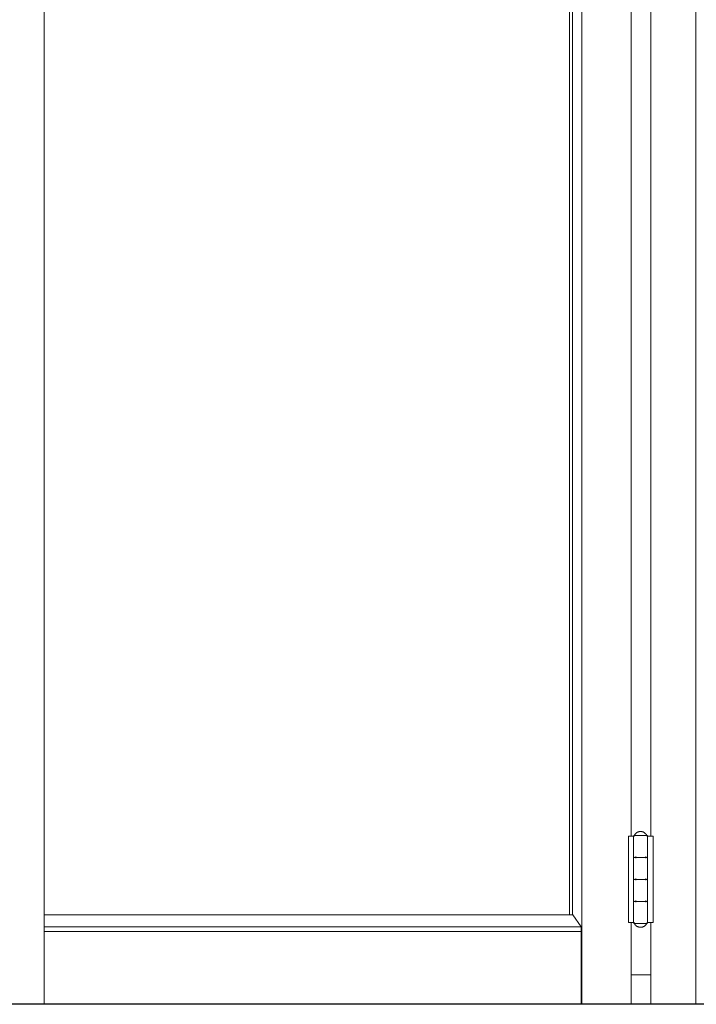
# Model space of a CAD drawing. Header units: inches. Extents: x 424 to 2043, y -237 to 445.
# Tile 777 of 965: x 863.596 to 864.365, y 216.697 to 217.816. Entities that reach past the tile are written whole.
import ezdxf

# ---------------------------------------------------------------- set-up
doc = ezdxf.new("R2010")
doc.units = ezdxf.units.IN
doc.header["$MEASUREMENT"] = 0
for name, color, linetype, lineweight in [('A-DOOR', 31, 'Continuous', 9), ('A-GENM', 13, 'Continuous', 9), ('A-WALL', 113, 'Continuous', 9)]:
    doc.layers.add(name, color=color, linetype=linetype, lineweight=lineweight)

# ---------------------------------------------------------------- blocks, each defined once
blk = doc.blocks.new('Generic Models 1 - Generic Models 1-135348-Section 1')
at = {"layer": 'A-GENM', "lineweight": 25}
blk.add_line((-89.3931, 1.6), (-119.6678, 1.6), dxfattribs=at)
blk = doc.blocks.new('5-panel_Bi-fold_external_door_10806 - Type 1-V58-Section 1')
at = {"layer": 'A-DOOR'}
for p, q in [((-113.263, 4.3378), (-113.263, 1.6)), ((-112.6516, 1.6), (-112.6516, 4.3381)), ((-112.5218, 4.3386), (-112.5218, 1.6)), ((-112.6657, 1.7018), (-112.6657, 4.2627)), ((-112.6623, 1.7018), (-112.6623, 4.2627)), ((-112.5956, 1.791), (-112.5956, 2.751)), ((-112.5732, 2.751), (-112.5732, 1.791)), ((-112.5985, 1.791), (-112.5944, 1.791)), ((-112.5985, 1.693), (-112.5985, 1.791)), ((-112.5944, 1.791), (-112.593, 1.791)), ((-112.5929, 1.791), (-112.5929, 1.768)), ((-112.5929, 1.791), (-112.5917, 1.791)), ((-112.5929, 1.693), (-112.5929, 1.791)), ((-112.5852, 1.792), (-112.5911, 1.792)), ((-112.5787, 1.792), (-112.5852, 1.792)), ((-112.5777, 1.791), (-112.577, 1.791)), ((-112.5769, 1.768), (-112.5769, 1.791)), ((-112.5769, 1.791), (-112.5749, 1.791)), ((-112.5769, 1.791), (-112.5769, 1.693)), ((-112.5749, 1.791), (-112.5705, 1.791)), ((-112.5705, 1.791), (-112.5705, 1.693)), ((-112.5929, 1.766), (-112.5929, 1.743)), ((-112.5904, 1.766), (-112.5904, 1.768)), ((-112.5846, 1.767), (-112.5852, 1.767)), ((-112.5852, 1.767), (-112.5846, 1.767)), ((-112.5788, 1.768), (-112.5788, 1.766)), ((-112.5769, 1.743), (-112.5769, 1.766)), ((-112.5929, 1.741), (-112.5929, 1.718)), ((-112.5904, 1.741), (-112.5904, 1.743)), ((-112.5846, 1.742), (-112.5852, 1.742)), ((-112.5852, 1.742), (-112.5846, 1.742)), ((-112.5788, 1.743), (-112.5788, 1.741)), ((-112.5769, 1.718), (-112.5769, 1.741)), ((-112.5929, 1.716), (-112.5929, 1.693)), ((-112.5904, 1.716), (-112.5904, 1.718)), ((-112.5846, 1.717), (-112.5852, 1.717)), ((-112.5852, 1.717), (-112.5846, 1.717)), ((-112.5788, 1.718), (-112.5788, 1.716)), ((-112.5769, 1.693), (-112.5769, 1.716)), ((-113.263, 1.7018), (-112.6617, 1.7018)), ((-112.6617, 1.7018), (-112.6523, 1.6879)), ((-112.5944, 1.693), (-112.5985, 1.693)), ((-112.5956, 1.6), (-112.5956, 1.693)), ((-112.593, 1.693), (-112.5944, 1.693)), ((-112.5917, 1.693), (-112.5929, 1.693)), ((-112.5911, 1.692), (-112.5852, 1.692)), ((-112.5852, 1.692), (-112.5787, 1.692)), ((-112.577, 1.693), (-112.5777, 1.693)), ((-112.5749, 1.693), (-112.5769, 1.693)), ((-112.5705, 1.693), (-112.5749, 1.693)), ((-112.5732, 1.693), (-112.5732, 1.6)), ((-113.263, 1.6879), (-112.6523, 1.6879)), ((-113.263, 1.6829), (-112.6523, 1.6829)), ((-112.6523, 1.6879), (-112.6523, 1.6829)), ((-112.6523, 1.6829), (-112.6523, 1.6))]:
    blk.add_line(p, q, dxfattribs=at)
at = {"layer": 'A-DOOR', "flags": 128}
for points in [[(-112.5929, 1.791), (-112.5929, 1.791), (-112.5929, 1.791), (-112.5929, 1.7911), (-112.5928, 1.7911), (-112.5928, 1.7912), (-112.5928, 1.7912), (-112.5928, 1.7912), (-112.5928, 1.7913), (-112.5928, 1.7913), (-112.5928, 1.7914), (-112.5928, 1.7914), (-112.5927, 1.7914), (-112.5927, 1.7915), (-112.5927, 1.7915), (-112.5927, 1.7915), (-112.5927, 1.7916), (-112.5926, 1.7916), (-112.5926, 1.7916), (-112.5926, 1.7916), (-112.5926, 1.7917), (-112.5925, 1.7917), (-112.5925, 1.7917), (-112.5925, 1.7918), (-112.5924, 1.7918), (-112.5924, 1.7918), (-112.5924, 1.7918), (-112.5923, 1.7918), (-112.5923, 1.7919), (-112.5923, 1.7919), (-112.5922, 1.7919), (-112.5922, 1.7919), (-112.5921, 1.7919), (-112.5921, 1.7919), (-112.5921, 1.7919), (-112.592, 1.7919), (-112.592, 1.792), (-112.592, 1.792), (-112.5919, 1.792), (-112.5919, 1.792), (-112.5919, 1.792)], [(-112.5919, 1.792), (-112.5917, 1.7922), (-112.5916, 1.7925), (-112.5914, 1.7928), (-112.5913, 1.793), (-112.5911, 1.7933), (-112.5909, 1.7935), (-112.5907, 1.7938), (-112.5905, 1.794), (-112.5903, 1.7942), (-112.5901, 1.7944), (-112.5898, 1.7946), (-112.5896, 1.7948), (-112.5893, 1.795), (-112.5891, 1.7952), (-112.5888, 1.7954), (-112.5886, 1.7955), (-112.5883, 1.7957), (-112.588, 1.7958), (-112.5877, 1.7959), (-112.5874, 1.796), (-112.5872, 1.7961), (-112.5869, 1.7962), (-112.5866, 1.7963), (-112.5863, 1.7963), (-112.586, 1.7964), (-112.5856, 1.7964), (-112.5853, 1.7964), (-112.585, 1.7965), (-112.5849, 1.7965)], [(-112.5852, 1.792), (-112.5854, 1.792), (-112.5857, 1.792), (-112.586, 1.792), (-112.5863, 1.792), (-112.5865, 1.792), (-112.5868, 1.792), (-112.5871, 1.792), (-112.5874, 1.792), (-112.5876, 1.792), (-112.5879, 1.792), (-112.5881, 1.792), (-112.5884, 1.792), (-112.5886, 1.792), (-112.5888, 1.792), (-112.5891, 1.792), (-112.5893, 1.792), (-112.5895, 1.792), (-112.5897, 1.792), (-112.5899, 1.792), (-112.5901, 1.792), (-112.5903, 1.792), (-112.5904, 1.792), (-112.5906, 1.792), (-112.5908, 1.792), (-112.5909, 1.792), (-112.591, 1.792), (-112.5912, 1.792), (-112.5913, 1.792), (-112.5914, 1.792), (-112.5915, 1.792), (-112.5916, 1.792), (-112.5916, 1.792), (-112.5917, 1.792), (-112.5918, 1.792), (-112.5918, 1.792), (-112.5918, 1.792), (-112.5919, 1.792), (-112.5919, 1.792)], [(-112.5919, 1.792), (-112.5919, 1.792), (-112.5918, 1.792), (-112.5918, 1.792), (-112.5918, 1.792), (-112.5917, 1.792), (-112.5917, 1.792), (-112.5916, 1.792), (-112.5915, 1.792), (-112.5914, 1.792), (-112.5913, 1.792), (-112.5912, 1.792), (-112.5911, 1.792), (-112.5909, 1.792), (-112.5908, 1.792), (-112.5906, 1.792), (-112.5905, 1.792), (-112.5903, 1.792)], [(-112.5779, 1.792), (-112.5779, 1.792), (-112.5779, 1.792), (-112.5779, 1.792), (-112.5779, 1.792), (-112.578, 1.792), (-112.5781, 1.792), (-112.5781, 1.792), (-112.5782, 1.792), (-112.5783, 1.792), (-112.5784, 1.792), (-112.5785, 1.792), (-112.5787, 1.792), (-112.5788, 1.792), (-112.5789, 1.792), (-112.5791, 1.792), (-112.5792, 1.792), (-112.5794, 1.792), (-112.5796, 1.792), (-112.5798, 1.792), (-112.58, 1.792), (-112.5802, 1.792), (-112.5804, 1.792), (-112.5806, 1.792), (-112.5808, 1.792), (-112.5811, 1.792), (-112.5813, 1.792), (-112.5816, 1.792), (-112.5818, 1.792), (-112.5821, 1.792), (-112.5823, 1.792), (-112.5826, 1.792), (-112.5829, 1.792), (-112.5831, 1.792), (-112.5834, 1.792), (-112.5837, 1.792), (-112.5839, 1.792), (-112.5842, 1.792), (-112.5845, 1.792), (-112.5848, 1.792), (-112.5851, 1.792), (-112.5852, 1.792)], [(-112.5849, 1.7965), (-112.5846, 1.7965), (-112.5842, 1.7964), (-112.5839, 1.7964), (-112.5836, 1.7964), (-112.5833, 1.7963), (-112.583, 1.7962), (-112.5827, 1.7962), (-112.5824, 1.7961), (-112.5822, 1.796), (-112.5819, 1.7959), (-112.5816, 1.7957), (-112.5813, 1.7956), (-112.581, 1.7954), (-112.5808, 1.7953), (-112.5805, 1.7951), (-112.5803, 1.7949), (-112.58, 1.7947), (-112.5798, 1.7946), (-112.5796, 1.7943), (-112.5793, 1.7941), (-112.5791, 1.7939), (-112.5789, 1.7937), (-112.5787, 1.7934), (-112.5786, 1.7932), (-112.5784, 1.7929), (-112.5782, 1.7927), (-112.5781, 1.7924), (-112.5779, 1.7921), (-112.5779, 1.792)], [(-112.5793, 1.792), (-112.5791, 1.792), (-112.579, 1.792), (-112.5788, 1.792), (-112.5787, 1.792), (-112.5785, 1.792), (-112.5784, 1.792), (-112.5783, 1.792), (-112.5782, 1.792), (-112.5781, 1.792), (-112.5781, 1.792), (-112.578, 1.792), (-112.578, 1.792), (-112.5779, 1.792), (-112.5779, 1.792), (-112.5779, 1.792), (-112.5779, 1.792)], [(-112.5779, 1.792), (-112.5778, 1.792), (-112.5778, 1.792), (-112.5777, 1.792), (-112.5777, 1.7919), (-112.5777, 1.7919), (-112.5776, 1.7919), (-112.5776, 1.7919), (-112.5775, 1.7919), (-112.5775, 1.7919), (-112.5775, 1.7919), (-112.5774, 1.7919), (-112.5774, 1.7918), (-112.5774, 1.7918), (-112.5773, 1.7918), (-112.5773, 1.7918), (-112.5773, 1.7918), (-112.5772, 1.7917), (-112.5772, 1.7917), (-112.5772, 1.7917), (-112.5771, 1.7917), (-112.5771, 1.7916), (-112.5771, 1.7916), (-112.5771, 1.7916), (-112.577, 1.7915), (-112.577, 1.7915), (-112.577, 1.7915), (-112.577, 1.7914), (-112.577, 1.7914), (-112.5769, 1.7914), (-112.5769, 1.7913), (-112.5769, 1.7913), (-112.5769, 1.7912), (-112.5769, 1.7912), (-112.5769, 1.7912), (-112.5769, 1.7911), (-112.5769, 1.7911), (-112.5769, 1.7911), (-112.5769, 1.791), (-112.5769, 1.791), (-112.5769, 1.791)], [(-112.5919, 1.767), (-112.5919, 1.767), (-112.5919, 1.767), (-112.592, 1.767), (-112.592, 1.767), (-112.5921, 1.767), (-112.5921, 1.767), (-112.5921, 1.767), (-112.5922, 1.767), (-112.5922, 1.767), (-112.5922, 1.767), (-112.5923, 1.7671), (-112.5923, 1.7671), (-112.5924, 1.7671), (-112.5924, 1.7671), (-112.5924, 1.7671), (-112.5925, 1.7672), (-112.5925, 1.7672), (-112.5925, 1.7672), (-112.5925, 1.7672), (-112.5926, 1.7673), (-112.5926, 1.7673), (-112.5926, 1.7673), (-112.5927, 1.7674), (-112.5927, 1.7674), (-112.5927, 1.7674), (-112.5927, 1.7675), (-112.5927, 1.7675), (-112.5928, 1.7675), (-112.5928, 1.7676), (-112.5928, 1.7676), (-112.5928, 1.7676), (-112.5928, 1.7677), (-112.5928, 1.7677), (-112.5928, 1.7678), (-112.5928, 1.7678), (-112.5929, 1.7678), (-112.5929, 1.7679), (-112.5929, 1.7679), (-112.5929, 1.768), (-112.5929, 1.768)], [(-112.5929, 1.766), (-112.5929, 1.766), (-112.5929, 1.766), (-112.5929, 1.7661), (-112.5928, 1.7661), (-112.5928, 1.7662), (-112.5928, 1.7662), (-112.5928, 1.7662), (-112.5928, 1.7663), (-112.5928, 1.7663), (-112.5928, 1.7664), (-112.5928, 1.7664), (-112.5927, 1.7664), (-112.5927, 1.7665), (-112.5927, 1.7665), (-112.5927, 1.7665), (-112.5927, 1.7666), (-112.5926, 1.7666), (-112.5926, 1.7666), (-112.5926, 1.7666), (-112.5926, 1.7667), (-112.5925, 1.7667), (-112.5925, 1.7667), (-112.5925, 1.7668), (-112.5924, 1.7668), (-112.5924, 1.7668), (-112.5924, 1.7668), (-112.5923, 1.7668), (-112.5923, 1.7669), (-112.5923, 1.7669), (-112.5922, 1.7669), (-112.5922, 1.7669), (-112.5921, 1.7669), (-112.5921, 1.7669), (-112.5921, 1.7669), (-112.592, 1.7669), (-112.592, 1.767), (-112.592, 1.767), (-112.5919, 1.767), (-112.5919, 1.767), (-112.5919, 1.767)], [(-112.5846, 1.767), (-112.5848, 1.767), (-112.5851, 1.767), (-112.5854, 1.767), (-112.5857, 1.767), (-112.586, 1.767), (-112.5862, 1.767), (-112.5865, 1.767), (-112.5868, 1.767), (-112.587, 1.767), (-112.5873, 1.767), (-112.5876, 1.767), (-112.5878, 1.767), (-112.5881, 1.767), (-112.5883, 1.767), (-112.5886, 1.767), (-112.5888, 1.767), (-112.589, 1.767), (-112.5892, 1.767), (-112.5895, 1.767), (-112.5897, 1.767), (-112.5899, 1.767), (-112.5901, 1.767), (-112.5902, 1.767), (-112.5904, 1.767), (-112.5906, 1.767), (-112.5907, 1.767), (-112.5909, 1.767), (-112.591, 1.767), (-112.5911, 1.767), (-112.5913, 1.767), (-112.5914, 1.767), (-112.5915, 1.767), (-112.5916, 1.767), (-112.5916, 1.767), (-112.5917, 1.767), (-112.5918, 1.767), (-112.5918, 1.767), (-112.5918, 1.767), (-112.5919, 1.767), (-112.5919, 1.767)], [(-112.5919, 1.767), (-112.5919, 1.767), (-112.5918, 1.767), (-112.5918, 1.767), (-112.5918, 1.767), (-112.5917, 1.767), (-112.5917, 1.767), (-112.5916, 1.767), (-112.5915, 1.767), (-112.5914, 1.767), (-112.5913, 1.767), (-112.5912, 1.767), (-112.5911, 1.767), (-112.5909, 1.767), (-112.5908, 1.767), (-112.5906, 1.767), (-112.5905, 1.767), (-112.5903, 1.767), (-112.5901, 1.767), (-112.5899, 1.767), (-112.5897, 1.767), (-112.5895, 1.767), (-112.5893, 1.767), (-112.5891, 1.767), (-112.5889, 1.767), (-112.5886, 1.767), (-112.5884, 1.767), (-112.5882, 1.767), (-112.5879, 1.767), (-112.5877, 1.767), (-112.5874, 1.767), (-112.5871, 1.767), (-112.5869, 1.767), (-112.5866, 1.767), (-112.5863, 1.767), (-112.5861, 1.767), (-112.5858, 1.767), (-112.5855, 1.767), (-112.5852, 1.767), (-112.5852, 1.767)], [(-112.5852, 1.767), (-112.5854, 1.767), (-112.5857, 1.767), (-112.586, 1.767), (-112.5863, 1.767), (-112.5865, 1.767), (-112.5868, 1.767), (-112.5871, 1.767), (-112.5874, 1.767), (-112.5876, 1.767), (-112.5879, 1.767), (-112.5881, 1.767), (-112.5884, 1.767), (-112.5886, 1.767), (-112.5888, 1.767), (-112.5891, 1.767), (-112.5893, 1.767), (-112.5895, 1.767), (-112.5897, 1.767), (-112.5899, 1.767), (-112.5901, 1.767), (-112.5903, 1.767), (-112.5904, 1.767), (-112.5906, 1.767), (-112.5908, 1.767), (-112.5909, 1.767), (-112.591, 1.767), (-112.5912, 1.767), (-112.5913, 1.767), (-112.5914, 1.767), (-112.5915, 1.767), (-112.5916, 1.767), (-112.5916, 1.767), (-112.5917, 1.767), (-112.5918, 1.767), (-112.5918, 1.767), (-112.5918, 1.767), (-112.5919, 1.767), (-112.5919, 1.767)], [(-112.5919, 1.767), (-112.5919, 1.767), (-112.5918, 1.767), (-112.5918, 1.767), (-112.5918, 1.767), (-112.5917, 1.767), (-112.5917, 1.767), (-112.5916, 1.767), (-112.5915, 1.767), (-112.5914, 1.767), (-112.5913, 1.767), (-112.5912, 1.767), (-112.5911, 1.767), (-112.5909, 1.767), (-112.5908, 1.767), (-112.5906, 1.767), (-112.5905, 1.767), (-112.5903, 1.767), (-112.5901, 1.767), (-112.5899, 1.767), (-112.5897, 1.767), (-112.5895, 1.767), (-112.5893, 1.767), (-112.5891, 1.767), (-112.5889, 1.767), (-112.5886, 1.767), (-112.5884, 1.767), (-112.5882, 1.767), (-112.5879, 1.767), (-112.5877, 1.767), (-112.5874, 1.767), (-112.5871, 1.767), (-112.5869, 1.767), (-112.5866, 1.767), (-112.5863, 1.767), (-112.5861, 1.767), (-112.5858, 1.767), (-112.5855, 1.767), (-112.5852, 1.767), (-112.5849, 1.767), (-112.5847, 1.767), (-112.5846, 1.767)], [(-112.5852, 1.767), (-112.5849, 1.767), (-112.5846, 1.767), (-112.5843, 1.767), (-112.584, 1.767), (-112.5838, 1.767), (-112.5835, 1.767), (-112.5832, 1.767), (-112.583, 1.767), (-112.5827, 1.767), (-112.5824, 1.767), (-112.5822, 1.767), (-112.5819, 1.767), (-112.5817, 1.767), (-112.5814, 1.767), (-112.5812, 1.767), (-112.5809, 1.767), (-112.5807, 1.767), (-112.5805, 1.767), (-112.5803, 1.767), (-112.5801, 1.767), (-112.5799, 1.767), (-112.5797, 1.767), (-112.5795, 1.767), (-112.5793, 1.767), (-112.5791, 1.767), (-112.579, 1.767), (-112.5788, 1.767), (-112.5787, 1.767), (-112.5786, 1.767), (-112.5785, 1.767), (-112.5783, 1.767), (-112.5782, 1.767), (-112.5782, 1.767), (-112.5781, 1.767), (-112.578, 1.767), (-112.578, 1.767), (-112.5779, 1.767), (-112.5779, 1.767), (-112.5779, 1.767), (-112.5779, 1.767)], [(-112.5779, 1.767), (-112.5779, 1.767), (-112.5779, 1.767), (-112.5779, 1.767), (-112.5779, 1.767), (-112.578, 1.767), (-112.5781, 1.767), (-112.5781, 1.767), (-112.5782, 1.767), (-112.5783, 1.767), (-112.5784, 1.767), (-112.5785, 1.767), (-112.5787, 1.767), (-112.5788, 1.767), (-112.5789, 1.767), (-112.5791, 1.767), (-112.5792, 1.767), (-112.5794, 1.767), (-112.5796, 1.767), (-112.5798, 1.767), (-112.58, 1.767), (-112.5802, 1.767), (-112.5804, 1.767), (-112.5806, 1.767), (-112.5808, 1.767), (-112.5811, 1.767), (-112.5813, 1.767), (-112.5816, 1.767), (-112.5818, 1.767), (-112.5821, 1.767), (-112.5823, 1.767), (-112.5826, 1.767), (-112.5829, 1.767), (-112.5831, 1.767), (-112.5834, 1.767), (-112.5837, 1.767), (-112.5839, 1.767), (-112.5842, 1.767), (-112.5845, 1.767), (-112.5848, 1.767), (-112.5851, 1.767), (-112.5852, 1.767)], [(-112.5779, 1.767), (-112.5779, 1.767), (-112.5779, 1.767), (-112.5779, 1.767), (-112.5779, 1.767), (-112.578, 1.767), (-112.5781, 1.767), (-112.5781, 1.767), (-112.5782, 1.767), (-112.5783, 1.767), (-112.5784, 1.767), (-112.5785, 1.767), (-112.5787, 1.767), (-112.5788, 1.767), (-112.5789, 1.767), (-112.5791, 1.767), (-112.5792, 1.767), (-112.5794, 1.767), (-112.5796, 1.767), (-112.5798, 1.767), (-112.58, 1.767), (-112.5802, 1.767), (-112.5804, 1.767), (-112.5806, 1.767), (-112.5808, 1.767), (-112.5811, 1.767), (-112.5813, 1.767), (-112.5816, 1.767), (-112.5818, 1.767), (-112.5821, 1.767), (-112.5823, 1.767), (-112.5826, 1.767), (-112.5829, 1.767), (-112.5831, 1.767), (-112.5834, 1.767), (-112.5837, 1.767), (-112.5839, 1.767), (-112.5842, 1.767), (-112.5845, 1.767), (-112.5846, 1.767)], [(-112.5846, 1.767), (-112.5843, 1.767), (-112.584, 1.767), (-112.5837, 1.767), (-112.5834, 1.767), (-112.5832, 1.767), (-112.5829, 1.767), (-112.5826, 1.767), (-112.5824, 1.767), (-112.5821, 1.767), (-112.5819, 1.767), (-112.5816, 1.767), (-112.5814, 1.767), (-112.5811, 1.767), (-112.5809, 1.767), (-112.5807, 1.767), (-112.5804, 1.767), (-112.5802, 1.767), (-112.58, 1.767), (-112.5798, 1.767), (-112.5796, 1.767), (-112.5794, 1.767), (-112.5793, 1.767), (-112.5791, 1.767), (-112.579, 1.767), (-112.5788, 1.767), (-112.5787, 1.767), (-112.5785, 1.767), (-112.5784, 1.767), (-112.5783, 1.767), (-112.5782, 1.767), (-112.5781, 1.767), (-112.5781, 1.767), (-112.578, 1.767), (-112.578, 1.767), (-112.5779, 1.767), (-112.5779, 1.767), (-112.5779, 1.767), (-112.5779, 1.767)], [(-112.5769, 1.768), (-112.5769, 1.7679), (-112.5769, 1.7679), (-112.5769, 1.7678), (-112.5769, 1.7678), (-112.5769, 1.7678), (-112.5769, 1.7677), (-112.5769, 1.7677), (-112.5769, 1.7676), (-112.5769, 1.7676), (-112.5769, 1.7676), (-112.577, 1.7675), (-112.577, 1.7675), (-112.577, 1.7675), (-112.577, 1.7674), (-112.577, 1.7674), (-112.5771, 1.7674), (-112.5771, 1.7673), (-112.5771, 1.7673), (-112.5771, 1.7673), (-112.5772, 1.7672), (-112.5772, 1.7672), (-112.5772, 1.7672), (-112.5773, 1.7672), (-112.5773, 1.7671), (-112.5773, 1.7671), (-112.5774, 1.7671), (-112.5774, 1.7671), (-112.5774, 1.7671), (-112.5775, 1.767), (-112.5775, 1.767), (-112.5775, 1.767), (-112.5776, 1.767), (-112.5776, 1.767), (-112.5777, 1.767), (-112.5777, 1.767), (-112.5777, 1.767), (-112.5778, 1.767), (-112.5778, 1.767), (-112.5778, 1.767), (-112.5779, 1.767)], [(-112.5779, 1.767), (-112.5778, 1.767), (-112.5778, 1.767), (-112.5777, 1.767), (-112.5777, 1.7669), (-112.5777, 1.7669), (-112.5776, 1.7669), (-112.5776, 1.7669), (-112.5775, 1.7669), (-112.5775, 1.7669), (-112.5775, 1.7669), (-112.5774, 1.7669), (-112.5774, 1.7668), (-112.5774, 1.7668), (-112.5773, 1.7668), (-112.5773, 1.7668), (-112.5773, 1.7668), (-112.5772, 1.7667), (-112.5772, 1.7667), (-112.5772, 1.7667), (-112.5771, 1.7667), (-112.5771, 1.7666), (-112.5771, 1.7666), (-112.5771, 1.7666), (-112.577, 1.7665), (-112.577, 1.7665), (-112.577, 1.7665), (-112.577, 1.7664), (-112.577, 1.7664), (-112.5769, 1.7664), (-112.5769, 1.7663), (-112.5769, 1.7663), (-112.5769, 1.7662), (-112.5769, 1.7662), (-112.5769, 1.7662), (-112.5769, 1.7661), (-112.5769, 1.7661), (-112.5769, 1.7661), (-112.5769, 1.766), (-112.5769, 1.766), (-112.5769, 1.766)], [(-112.5919, 1.742), (-112.5919, 1.742), (-112.5919, 1.742), (-112.592, 1.742), (-112.592, 1.742), (-112.5921, 1.742), (-112.5921, 1.742), (-112.5921, 1.742), (-112.5922, 1.742), (-112.5922, 1.742), (-112.5922, 1.742), (-112.5923, 1.7421), (-112.5923, 1.7421), (-112.5924, 1.7421), (-112.5924, 1.7421), (-112.5924, 1.7421), (-112.5925, 1.7422), (-112.5925, 1.7422), (-112.5925, 1.7422), (-112.5925, 1.7422), (-112.5926, 1.7423), (-112.5926, 1.7423), (-112.5926, 1.7423), (-112.5927, 1.7424), (-112.5927, 1.7424), (-112.5927, 1.7424), (-112.5927, 1.7425), (-112.5927, 1.7425), (-112.5928, 1.7425), (-112.5928, 1.7426), (-112.5928, 1.7426), (-112.5928, 1.7426), (-112.5928, 1.7427), (-112.5928, 1.7427), (-112.5928, 1.7428), (-112.5928, 1.7428), (-112.5929, 1.7428), (-112.5929, 1.7429), (-112.5929, 1.7429), (-112.5929, 1.743), (-112.5929, 1.743)], [(-112.5929, 1.741), (-112.5929, 1.741), (-112.5929, 1.741), (-112.5929, 1.7411), (-112.5928, 1.7411), (-112.5928, 1.7412), (-112.5928, 1.7412), (-112.5928, 1.7412), (-112.5928, 1.7413), (-112.5928, 1.7413), (-112.5928, 1.7414), (-112.5928, 1.7414), (-112.5927, 1.7414), (-112.5927, 1.7415), (-112.5927, 1.7415), (-112.5927, 1.7415), (-112.5927, 1.7416), (-112.5926, 1.7416), (-112.5926, 1.7416), (-112.5926, 1.7416), (-112.5926, 1.7417), (-112.5925, 1.7417), (-112.5925, 1.7417), (-112.5925, 1.7418), (-112.5924, 1.7418), (-112.5924, 1.7418), (-112.5924, 1.7418), (-112.5923, 1.7418), (-112.5923, 1.7419), (-112.5923, 1.7419), (-112.5922, 1.7419), (-112.5922, 1.7419), (-112.5921, 1.7419), (-112.5921, 1.7419), (-112.5921, 1.7419), (-112.592, 1.7419), (-112.592, 1.742), (-112.592, 1.742), (-112.5919, 1.742), (-112.5919, 1.742), (-112.5919, 1.742)], [(-112.5846, 1.742), (-112.5848, 1.742), (-112.5851, 1.742), (-112.5854, 1.742), (-112.5857, 1.742), (-112.586, 1.742), (-112.5862, 1.742), (-112.5865, 1.742), (-112.5868, 1.742), (-112.587, 1.742), (-112.5873, 1.742), (-112.5876, 1.742), (-112.5878, 1.742), (-112.5881, 1.742), (-112.5883, 1.742), (-112.5886, 1.742), (-112.5888, 1.742), (-112.589, 1.742), (-112.5892, 1.742), (-112.5895, 1.742), (-112.5897, 1.742), (-112.5899, 1.742), (-112.5901, 1.742), (-112.5902, 1.742), (-112.5904, 1.742), (-112.5906, 1.742), (-112.5907, 1.742), (-112.5909, 1.742), (-112.591, 1.742), (-112.5911, 1.742), (-112.5913, 1.742), (-112.5914, 1.742), (-112.5915, 1.742), (-112.5916, 1.742), (-112.5916, 1.742), (-112.5917, 1.742), (-112.5918, 1.742), (-112.5918, 1.742), (-112.5918, 1.742), (-112.5919, 1.742), (-112.5919, 1.742)], [(-112.5919, 1.742), (-112.5919, 1.742), (-112.5918, 1.742), (-112.5918, 1.742), (-112.5918, 1.742), (-112.5917, 1.742), (-112.5917, 1.742), (-112.5916, 1.742), (-112.5915, 1.742), (-112.5914, 1.742), (-112.5913, 1.742), (-112.5912, 1.742), (-112.5911, 1.742), (-112.5909, 1.742), (-112.5908, 1.742), (-112.5906, 1.742), (-112.5905, 1.742), (-112.5903, 1.742), (-112.5901, 1.742), (-112.5899, 1.742), (-112.5897, 1.742), (-112.5895, 1.742), (-112.5893, 1.742), (-112.5891, 1.742), (-112.5889, 1.742), (-112.5886, 1.742), (-112.5884, 1.742), (-112.5882, 1.742), (-112.5879, 1.742), (-112.5877, 1.742), (-112.5874, 1.742), (-112.5871, 1.742), (-112.5869, 1.742), (-112.5866, 1.742), (-112.5863, 1.742), (-112.5861, 1.742), (-112.5858, 1.742), (-112.5855, 1.742), (-112.5852, 1.742), (-112.5852, 1.742)], [(-112.5852, 1.742), (-112.5854, 1.742), (-112.5857, 1.742), (-112.586, 1.742), (-112.5863, 1.742), (-112.5865, 1.742), (-112.5868, 1.742), (-112.5871, 1.742), (-112.5874, 1.742), (-112.5876, 1.742), (-112.5879, 1.742), (-112.5881, 1.742), (-112.5884, 1.742), (-112.5886, 1.742), (-112.5888, 1.742), (-112.5891, 1.742), (-112.5893, 1.742), (-112.5895, 1.742), (-112.5897, 1.742), (-112.5899, 1.742), (-112.5901, 1.742), (-112.5903, 1.742), (-112.5904, 1.742), (-112.5906, 1.742), (-112.5908, 1.742), (-112.5909, 1.742), (-112.591, 1.742), (-112.5912, 1.742), (-112.5913, 1.742), (-112.5914, 1.742), (-112.5915, 1.742), (-112.5916, 1.742), (-112.5916, 1.742), (-112.5917, 1.742), (-112.5918, 1.742), (-112.5918, 1.742), (-112.5918, 1.742), (-112.5919, 1.742), (-112.5919, 1.742)], [(-112.5919, 1.742), (-112.5919, 1.742), (-112.5918, 1.742), (-112.5918, 1.742), (-112.5918, 1.742), (-112.5917, 1.742), (-112.5917, 1.742), (-112.5916, 1.742), (-112.5915, 1.742), (-112.5914, 1.742), (-112.5913, 1.742), (-112.5912, 1.742), (-112.5911, 1.742), (-112.5909, 1.742), (-112.5908, 1.742), (-112.5906, 1.742), (-112.5905, 1.742), (-112.5903, 1.742), (-112.5901, 1.742), (-112.5899, 1.742), (-112.5897, 1.742), (-112.5895, 1.742), (-112.5893, 1.742), (-112.5891, 1.742), (-112.5889, 1.742), (-112.5886, 1.742), (-112.5884, 1.742), (-112.5882, 1.742), (-112.5879, 1.742), (-112.5877, 1.742), (-112.5874, 1.742), (-112.5871, 1.742), (-112.5869, 1.742), (-112.5866, 1.742), (-112.5863, 1.742), (-112.5861, 1.742), (-112.5858, 1.742), (-112.5855, 1.742), (-112.5852, 1.742), (-112.5849, 1.742), (-112.5847, 1.742), (-112.5846, 1.742)], [(-112.5852, 1.742), (-112.5849, 1.742), (-112.5846, 1.742), (-112.5843, 1.742), (-112.584, 1.742), (-112.5838, 1.742), (-112.5835, 1.742), (-112.5832, 1.742), (-112.583, 1.742), (-112.5827, 1.742), (-112.5824, 1.742), (-112.5822, 1.742), (-112.5819, 1.742), (-112.5817, 1.742), (-112.5814, 1.742), (-112.5812, 1.742), (-112.5809, 1.742), (-112.5807, 1.742), (-112.5805, 1.742), (-112.5803, 1.742), (-112.5801, 1.742), (-112.5799, 1.742), (-112.5797, 1.742), (-112.5795, 1.742), (-112.5793, 1.742), (-112.5791, 1.742), (-112.579, 1.742), (-112.5788, 1.742), (-112.5787, 1.742), (-112.5786, 1.742), (-112.5785, 1.742), (-112.5783, 1.742), (-112.5782, 1.742), (-112.5782, 1.742), (-112.5781, 1.742), (-112.578, 1.742), (-112.578, 1.742), (-112.5779, 1.742), (-112.5779, 1.742), (-112.5779, 1.742), (-112.5779, 1.742)], [(-112.5779, 1.742), (-112.5779, 1.742), (-112.5779, 1.742), (-112.5779, 1.742), (-112.5779, 1.742), (-112.578, 1.742), (-112.5781, 1.742), (-112.5781, 1.742), (-112.5782, 1.742), (-112.5783, 1.742), (-112.5784, 1.742), (-112.5785, 1.742), (-112.5787, 1.742), (-112.5788, 1.742), (-112.5789, 1.742), (-112.5791, 1.742), (-112.5792, 1.742), (-112.5794, 1.742), (-112.5796, 1.742), (-112.5798, 1.742), (-112.58, 1.742), (-112.5802, 1.742), (-112.5804, 1.742), (-112.5806, 1.742), (-112.5808, 1.742), (-112.5811, 1.742), (-112.5813, 1.742), (-112.5816, 1.742), (-112.5818, 1.742), (-112.5821, 1.742), (-112.5823, 1.742), (-112.5826, 1.742), (-112.5829, 1.742), (-112.5831, 1.742), (-112.5834, 1.742), (-112.5837, 1.742), (-112.5839, 1.742), (-112.5842, 1.742), (-112.5845, 1.742), (-112.5848, 1.742), (-112.5851, 1.742), (-112.5852, 1.742)], [(-112.5779, 1.742), (-112.5779, 1.742), (-112.5779, 1.742), (-112.5779, 1.742), (-112.5779, 1.742), (-112.578, 1.742), (-112.5781, 1.742), (-112.5781, 1.742), (-112.5782, 1.742), (-112.5783, 1.742), (-112.5784, 1.742), (-112.5785, 1.742), (-112.5787, 1.742), (-112.5788, 1.742), (-112.5789, 1.742), (-112.5791, 1.742), (-112.5792, 1.742), (-112.5794, 1.742), (-112.5796, 1.742), (-112.5798, 1.742), (-112.58, 1.742), (-112.5802, 1.742), (-112.5804, 1.742), (-112.5806, 1.742), (-112.5808, 1.742), (-112.5811, 1.742), (-112.5813, 1.742), (-112.5816, 1.742), (-112.5818, 1.742), (-112.5821, 1.742), (-112.5823, 1.742), (-112.5826, 1.742), (-112.5829, 1.742), (-112.5831, 1.742), (-112.5834, 1.742), (-112.5837, 1.742), (-112.5839, 1.742), (-112.5842, 1.742), (-112.5845, 1.742), (-112.5846, 1.742)], [(-112.5846, 1.742), (-112.5843, 1.742), (-112.584, 1.742), (-112.5837, 1.742), (-112.5834, 1.742), (-112.5832, 1.742), (-112.5829, 1.742), (-112.5826, 1.742), (-112.5824, 1.742), (-112.5821, 1.742), (-112.5819, 1.742), (-112.5816, 1.742), (-112.5814, 1.742), (-112.5811, 1.742), (-112.5809, 1.742), (-112.5807, 1.742), (-112.5804, 1.742), (-112.5802, 1.742), (-112.58, 1.742), (-112.5798, 1.742), (-112.5796, 1.742), (-112.5794, 1.742), (-112.5793, 1.742), (-112.5791, 1.742), (-112.579, 1.742), (-112.5788, 1.742), (-112.5787, 1.742), (-112.5785, 1.742), (-112.5784, 1.742), (-112.5783, 1.742), (-112.5782, 1.742), (-112.5781, 1.742), (-112.5781, 1.742), (-112.578, 1.742), (-112.578, 1.742), (-112.5779, 1.742), (-112.5779, 1.742), (-112.5779, 1.742), (-112.5779, 1.742)], [(-112.5769, 1.743), (-112.5769, 1.7429), (-112.5769, 1.7429), (-112.5769, 1.7428), (-112.5769, 1.7428), (-112.5769, 1.7428), (-112.5769, 1.7427), (-112.5769, 1.7427), (-112.5769, 1.7426), (-112.5769, 1.7426), (-112.5769, 1.7426), (-112.577, 1.7425), (-112.577, 1.7425), (-112.577, 1.7425), (-112.577, 1.7424), (-112.577, 1.7424), (-112.5771, 1.7424), (-112.5771, 1.7423), (-112.5771, 1.7423), (-112.5771, 1.7423), (-112.5772, 1.7422), (-112.5772, 1.7422), (-112.5772, 1.7422), (-112.5773, 1.7422), (-112.5773, 1.7421), (-112.5773, 1.7421), (-112.5774, 1.7421), (-112.5774, 1.7421), (-112.5774, 1.7421), (-112.5775, 1.742), (-112.5775, 1.742), (-112.5775, 1.742), (-112.5776, 1.742), (-112.5776, 1.742), (-112.5777, 1.742), (-112.5777, 1.742), (-112.5777, 1.742), (-112.5778, 1.742), (-112.5778, 1.742), (-112.5778, 1.742), (-112.5779, 1.742)], [(-112.5779, 1.742), (-112.5778, 1.742), (-112.5778, 1.742), (-112.5777, 1.742), (-112.5777, 1.7419), (-112.5777, 1.7419), (-112.5776, 1.7419), (-112.5776, 1.7419), (-112.5775, 1.7419), (-112.5775, 1.7419), (-112.5775, 1.7419), (-112.5774, 1.7419), (-112.5774, 1.7418), (-112.5774, 1.7418), (-112.5773, 1.7418), (-112.5773, 1.7418), (-112.5773, 1.7418), (-112.5772, 1.7417), (-112.5772, 1.7417), (-112.5772, 1.7417), (-112.5771, 1.7417), (-112.5771, 1.7416), (-112.5771, 1.7416), (-112.5771, 1.7416), (-112.577, 1.7415), (-112.577, 1.7415), (-112.577, 1.7415), (-112.577, 1.7414), (-112.577, 1.7414), (-112.5769, 1.7414), (-112.5769, 1.7413), (-112.5769, 1.7413), (-112.5769, 1.7412), (-112.5769, 1.7412), (-112.5769, 1.7412), (-112.5769, 1.7411), (-112.5769, 1.7411), (-112.5769, 1.7411), (-112.5769, 1.741), (-112.5769, 1.741), (-112.5769, 1.741)], [(-112.5919, 1.717), (-112.5919, 1.717), (-112.5919, 1.717), (-112.592, 1.717), (-112.592, 1.717), (-112.5921, 1.717), (-112.5921, 1.717), (-112.5921, 1.717), (-112.5922, 1.717), (-112.5922, 1.717), (-112.5922, 1.717), (-112.5923, 1.7171), (-112.5923, 1.7171), (-112.5924, 1.7171), (-112.5924, 1.7171), (-112.5924, 1.7171), (-112.5925, 1.7172), (-112.5925, 1.7172), (-112.5925, 1.7172), (-112.5925, 1.7172), (-112.5926, 1.7173), (-112.5926, 1.7173), (-112.5926, 1.7173), (-112.5927, 1.7174), (-112.5927, 1.7174), (-112.5927, 1.7174), (-112.5927, 1.7175), (-112.5927, 1.7175), (-112.5928, 1.7175), (-112.5928, 1.7176), (-112.5928, 1.7176), (-112.5928, 1.7176), (-112.5928, 1.7177), (-112.5928, 1.7177), (-112.5928, 1.7178), (-112.5928, 1.7178), (-112.5929, 1.7178), (-112.5929, 1.7179), (-112.5929, 1.7179), (-112.5929, 1.718), (-112.5929, 1.718)], [(-112.5929, 1.716), (-112.5929, 1.716), (-112.5929, 1.716), (-112.5929, 1.7161), (-112.5928, 1.7161), (-112.5928, 1.7162), (-112.5928, 1.7162), (-112.5928, 1.7162), (-112.5928, 1.7163), (-112.5928, 1.7163), (-112.5928, 1.7164), (-112.5928, 1.7164), (-112.5927, 1.7164), (-112.5927, 1.7165), (-112.5927, 1.7165), (-112.5927, 1.7165), (-112.5927, 1.7166), (-112.5926, 1.7166), (-112.5926, 1.7166), (-112.5926, 1.7166), (-112.5926, 1.7167), (-112.5925, 1.7167), (-112.5925, 1.7167), (-112.5925, 1.7168), (-112.5924, 1.7168), (-112.5924, 1.7168), (-112.5924, 1.7168), (-112.5923, 1.7168), (-112.5923, 1.7169), (-112.5923, 1.7169), (-112.5922, 1.7169), (-112.5922, 1.7169), (-112.5921, 1.7169), (-112.5921, 1.7169), (-112.5921, 1.7169), (-112.592, 1.7169), (-112.592, 1.717), (-112.592, 1.717), (-112.5919, 1.717), (-112.5919, 1.717), (-112.5919, 1.717)], [(-112.5846, 1.717), (-112.5848, 1.717), (-112.5851, 1.717), (-112.5854, 1.717), (-112.5857, 1.717), (-112.586, 1.717), (-112.5862, 1.717), (-112.5865, 1.717), (-112.5868, 1.717), (-112.587, 1.717), (-112.5873, 1.717), (-112.5876, 1.717), (-112.5878, 1.717), (-112.5881, 1.717), (-112.5883, 1.717), (-112.5886, 1.717), (-112.5888, 1.717), (-112.589, 1.717), (-112.5892, 1.717), (-112.5895, 1.717), (-112.5897, 1.717), (-112.5899, 1.717), (-112.5901, 1.717), (-112.5902, 1.717), (-112.5904, 1.717), (-112.5906, 1.717), (-112.5907, 1.717), (-112.5909, 1.717), (-112.591, 1.717), (-112.5911, 1.717), (-112.5913, 1.717), (-112.5914, 1.717), (-112.5915, 1.717), (-112.5916, 1.717), (-112.5916, 1.717), (-112.5917, 1.717), (-112.5918, 1.717), (-112.5918, 1.717), (-112.5918, 1.717), (-112.5919, 1.717), (-112.5919, 1.717)], [(-112.5919, 1.717), (-112.5919, 1.717), (-112.5918, 1.717), (-112.5918, 1.717), (-112.5918, 1.717), (-112.5917, 1.717), (-112.5917, 1.717), (-112.5916, 1.717), (-112.5915, 1.717), (-112.5914, 1.717), (-112.5913, 1.717), (-112.5912, 1.717), (-112.5911, 1.717), (-112.5909, 1.717), (-112.5908, 1.717), (-112.5906, 1.717), (-112.5905, 1.717), (-112.5903, 1.717), (-112.5901, 1.717), (-112.5899, 1.717), (-112.5897, 1.717), (-112.5895, 1.717), (-112.5893, 1.717), (-112.5891, 1.717), (-112.5889, 1.717), (-112.5886, 1.717), (-112.5884, 1.717), (-112.5882, 1.717), (-112.5879, 1.717), (-112.5877, 1.717), (-112.5874, 1.717), (-112.5871, 1.717), (-112.5869, 1.717), (-112.5866, 1.717), (-112.5863, 1.717), (-112.5861, 1.717), (-112.5858, 1.717), (-112.5855, 1.717), (-112.5852, 1.717), (-112.5852, 1.717)], [(-112.5852, 1.717), (-112.5854, 1.717), (-112.5857, 1.717), (-112.586, 1.717), (-112.5863, 1.717), (-112.5865, 1.717), (-112.5868, 1.717), (-112.5871, 1.717), (-112.5874, 1.717), (-112.5876, 1.717), (-112.5879, 1.717), (-112.5881, 1.717), (-112.5884, 1.717), (-112.5886, 1.717), (-112.5888, 1.717), (-112.5891, 1.717), (-112.5893, 1.717), (-112.5895, 1.717), (-112.5897, 1.717), (-112.5899, 1.717), (-112.5901, 1.717), (-112.5903, 1.717), (-112.5904, 1.717), (-112.5906, 1.717), (-112.5908, 1.717), (-112.5909, 1.717), (-112.591, 1.717), (-112.5912, 1.717), (-112.5913, 1.717), (-112.5914, 1.717), (-112.5915, 1.717), (-112.5916, 1.717), (-112.5916, 1.717), (-112.5917, 1.717), (-112.5918, 1.717), (-112.5918, 1.717), (-112.5918, 1.717), (-112.5919, 1.717), (-112.5919, 1.717)], [(-112.5919, 1.717), (-112.5919, 1.717), (-112.5918, 1.717), (-112.5918, 1.717), (-112.5918, 1.717), (-112.5917, 1.717), (-112.5917, 1.717), (-112.5916, 1.717), (-112.5915, 1.717), (-112.5914, 1.717), (-112.5913, 1.717), (-112.5912, 1.717), (-112.5911, 1.717), (-112.5909, 1.717), (-112.5908, 1.717), (-112.5906, 1.717), (-112.5905, 1.717), (-112.5903, 1.717), (-112.5901, 1.717), (-112.5899, 1.717), (-112.5897, 1.717), (-112.5895, 1.717), (-112.5893, 1.717), (-112.5891, 1.717), (-112.5889, 1.717), (-112.5886, 1.717), (-112.5884, 1.717), (-112.5882, 1.717), (-112.5879, 1.717), (-112.5877, 1.717), (-112.5874, 1.717), (-112.5871, 1.717), (-112.5869, 1.717), (-112.5866, 1.717), (-112.5863, 1.717), (-112.5861, 1.717), (-112.5858, 1.717), (-112.5855, 1.717), (-112.5852, 1.717), (-112.5849, 1.717), (-112.5847, 1.717), (-112.5846, 1.717)], [(-112.5852, 1.717), (-112.5849, 1.717), (-112.5846, 1.717), (-112.5843, 1.717), (-112.584, 1.717), (-112.5838, 1.717), (-112.5835, 1.717), (-112.5832, 1.717), (-112.583, 1.717), (-112.5827, 1.717), (-112.5824, 1.717), (-112.5822, 1.717), (-112.5819, 1.717), (-112.5817, 1.717), (-112.5814, 1.717), (-112.5812, 1.717), (-112.5809, 1.717), (-112.5807, 1.717), (-112.5805, 1.717), (-112.5803, 1.717), (-112.5801, 1.717), (-112.5799, 1.717), (-112.5797, 1.717), (-112.5795, 1.717), (-112.5793, 1.717), (-112.5791, 1.717), (-112.579, 1.717), (-112.5788, 1.717), (-112.5787, 1.717), (-112.5786, 1.717), (-112.5785, 1.717), (-112.5783, 1.717), (-112.5782, 1.717), (-112.5782, 1.717), (-112.5781, 1.717), (-112.578, 1.717), (-112.578, 1.717), (-112.5779, 1.717), (-112.5779, 1.717), (-112.5779, 1.717), (-112.5779, 1.717)], [(-112.5779, 1.717), (-112.5779, 1.717), (-112.5779, 1.717), (-112.5779, 1.717), (-112.5779, 1.717), (-112.578, 1.717), (-112.5781, 1.717), (-112.5781, 1.717), (-112.5782, 1.717), (-112.5783, 1.717), (-112.5784, 1.717), (-112.5785, 1.717), (-112.5787, 1.717), (-112.5788, 1.717), (-112.5789, 1.717), (-112.5791, 1.717), (-112.5792, 1.717), (-112.5794, 1.717), (-112.5796, 1.717), (-112.5798, 1.717), (-112.58, 1.717), (-112.5802, 1.717), (-112.5804, 1.717), (-112.5806, 1.717), (-112.5808, 1.717), (-112.5811, 1.717), (-112.5813, 1.717), (-112.5816, 1.717), (-112.5818, 1.717), (-112.5821, 1.717), (-112.5823, 1.717), (-112.5826, 1.717), (-112.5829, 1.717), (-112.5831, 1.717), (-112.5834, 1.717), (-112.5837, 1.717), (-112.5839, 1.717), (-112.5842, 1.717), (-112.5845, 1.717), (-112.5848, 1.717), (-112.5851, 1.717), (-112.5852, 1.717)], [(-112.5779, 1.717), (-112.5779, 1.717), (-112.5779, 1.717), (-112.5779, 1.717), (-112.5779, 1.717), (-112.578, 1.717), (-112.5781, 1.717), (-112.5781, 1.717), (-112.5782, 1.717), (-112.5783, 1.717), (-112.5784, 1.717), (-112.5785, 1.717), (-112.5787, 1.717), (-112.5788, 1.717), (-112.5789, 1.717), (-112.5791, 1.717), (-112.5792, 1.717), (-112.5794, 1.717), (-112.5796, 1.717), (-112.5798, 1.717), (-112.58, 1.717), (-112.5802, 1.717), (-112.5804, 1.717), (-112.5806, 1.717), (-112.5808, 1.717), (-112.5811, 1.717), (-112.5813, 1.717), (-112.5816, 1.717), (-112.5818, 1.717), (-112.5821, 1.717), (-112.5823, 1.717), (-112.5826, 1.717), (-112.5829, 1.717), (-112.5831, 1.717), (-112.5834, 1.717), (-112.5837, 1.717), (-112.5839, 1.717), (-112.5842, 1.717), (-112.5845, 1.717), (-112.5846, 1.717)], [(-112.5846, 1.717), (-112.5843, 1.717), (-112.584, 1.717), (-112.5837, 1.717), (-112.5834, 1.717), (-112.5832, 1.717), (-112.5829, 1.717), (-112.5826, 1.717), (-112.5824, 1.717), (-112.5821, 1.717), (-112.5819, 1.717), (-112.5816, 1.717), (-112.5814, 1.717), (-112.5811, 1.717), (-112.5809, 1.717), (-112.5807, 1.717), (-112.5804, 1.717), (-112.5802, 1.717), (-112.58, 1.717), (-112.5798, 1.717), (-112.5796, 1.717), (-112.5794, 1.717), (-112.5793, 1.717), (-112.5791, 1.717), (-112.579, 1.717), (-112.5788, 1.717), (-112.5787, 1.717), (-112.5785, 1.717), (-112.5784, 1.717), (-112.5783, 1.717), (-112.5782, 1.717), (-112.5781, 1.717), (-112.5781, 1.717), (-112.578, 1.717), (-112.578, 1.717), (-112.5779, 1.717), (-112.5779, 1.717), (-112.5779, 1.717), (-112.5779, 1.717)], [(-112.5769, 1.718), (-112.5769, 1.7179), (-112.5769, 1.7179), (-112.5769, 1.7178), (-112.5769, 1.7178), (-112.5769, 1.7178), (-112.5769, 1.7177), (-112.5769, 1.7177), (-112.5769, 1.7176), (-112.5769, 1.7176), (-112.5769, 1.7176), (-112.577, 1.7175), (-112.577, 1.7175), (-112.577, 1.7175), (-112.577, 1.7174), (-112.577, 1.7174), (-112.5771, 1.7174), (-112.5771, 1.7173), (-112.5771, 1.7173), (-112.5771, 1.7173), (-112.5772, 1.7172), (-112.5772, 1.7172), (-112.5772, 1.7172), (-112.5773, 1.7172), (-112.5773, 1.7171), (-112.5773, 1.7171), (-112.5774, 1.7171), (-112.5774, 1.7171), (-112.5774, 1.7171), (-112.5775, 1.717), (-112.5775, 1.717), (-112.5775, 1.717), (-112.5776, 1.717), (-112.5776, 1.717), (-112.5777, 1.717), (-112.5777, 1.717), (-112.5777, 1.717), (-112.5778, 1.717), (-112.5778, 1.717), (-112.5778, 1.717), (-112.5779, 1.717)], [(-112.5779, 1.717), (-112.5778, 1.717), (-112.5778, 1.717), (-112.5777, 1.717), (-112.5777, 1.7169), (-112.5777, 1.7169), (-112.5776, 1.7169), (-112.5776, 1.7169), (-112.5775, 1.7169), (-112.5775, 1.7169), (-112.5775, 1.7169), (-112.5774, 1.7169), (-112.5774, 1.7168), (-112.5774, 1.7168), (-112.5773, 1.7168), (-112.5773, 1.7168), (-112.5773, 1.7168), (-112.5772, 1.7167), (-112.5772, 1.7167), (-112.5772, 1.7167), (-112.5771, 1.7167), (-112.5771, 1.7166), (-112.5771, 1.7166), (-112.5771, 1.7166), (-112.577, 1.7165), (-112.577, 1.7165), (-112.577, 1.7165), (-112.577, 1.7164), (-112.577, 1.7164), (-112.5769, 1.7164), (-112.5769, 1.7163), (-112.5769, 1.7163), (-112.5769, 1.7162), (-112.5769, 1.7162), (-112.5769, 1.7162), (-112.5769, 1.7161), (-112.5769, 1.7161), (-112.5769, 1.7161), (-112.5769, 1.716), (-112.5769, 1.716), (-112.5769, 1.716)], [(-112.5919, 1.692), (-112.5919, 1.692), (-112.5919, 1.692), (-112.592, 1.692), (-112.592, 1.692), (-112.5921, 1.692), (-112.5921, 1.692), (-112.5921, 1.692), (-112.5922, 1.692), (-112.5922, 1.692), (-112.5922, 1.692), (-112.5923, 1.6921), (-112.5923, 1.6921), (-112.5924, 1.6921), (-112.5924, 1.6921), (-112.5924, 1.6921), (-112.5925, 1.6922), (-112.5925, 1.6922), (-112.5925, 1.6922), (-112.5925, 1.6922), (-112.5926, 1.6923), (-112.5926, 1.6923), (-112.5926, 1.6923), (-112.5927, 1.6924), (-112.5927, 1.6924), (-112.5927, 1.6924), (-112.5927, 1.6925), (-112.5927, 1.6925), (-112.5928, 1.6925), (-112.5928, 1.6926), (-112.5928, 1.6926), (-112.5928, 1.6926), (-112.5928, 1.6927), (-112.5928, 1.6927), (-112.5928, 1.6928), (-112.5928, 1.6928), (-112.5929, 1.6928), (-112.5929, 1.6929), (-112.5929, 1.6929), (-112.5929, 1.693), (-112.5929, 1.693)], [(-112.5902, 1.692), (-112.5904, 1.692), (-112.5906, 1.692), (-112.5907, 1.692), (-112.5909, 1.692), (-112.591, 1.692), (-112.5911, 1.692), (-112.5913, 1.692), (-112.5914, 1.692), (-112.5915, 1.692), (-112.5916, 1.692), (-112.5916, 1.692), (-112.5917, 1.692), (-112.5918, 1.692), (-112.5918, 1.692), (-112.5918, 1.692), (-112.5919, 1.692), (-112.5919, 1.692)], [(-112.5919, 1.692), (-112.5919, 1.692), (-112.5918, 1.692), (-112.5918, 1.692), (-112.5918, 1.692), (-112.5917, 1.692), (-112.5917, 1.692), (-112.5916, 1.692), (-112.5915, 1.692), (-112.5914, 1.692), (-112.5913, 1.692), (-112.5912, 1.692), (-112.5911, 1.692), (-112.5909, 1.692), (-112.5908, 1.692), (-112.5906, 1.692), (-112.5905, 1.692), (-112.5903, 1.692), (-112.5901, 1.692), (-112.5899, 1.692), (-112.5897, 1.692), (-112.5895, 1.692), (-112.5893, 1.692), (-112.5891, 1.692), (-112.5889, 1.692), (-112.5886, 1.692), (-112.5884, 1.692), (-112.5882, 1.692), (-112.5879, 1.692), (-112.5877, 1.692), (-112.5874, 1.692), (-112.5871, 1.692), (-112.5869, 1.692), (-112.5866, 1.692), (-112.5863, 1.692), (-112.5861, 1.692), (-112.5858, 1.692), (-112.5855, 1.692), (-112.5852, 1.692), (-112.5852, 1.692)], [(-112.5849, 1.6875), (-112.5852, 1.6875), (-112.5855, 1.6875), (-112.5858, 1.6875), (-112.5861, 1.6876), (-112.5864, 1.6876), (-112.5867, 1.6877), (-112.587, 1.6878), (-112.5873, 1.6879), (-112.5876, 1.688), (-112.5879, 1.6881), (-112.5881, 1.6882), (-112.5884, 1.6883), (-112.5887, 1.6885), (-112.5889, 1.6886), (-112.5892, 1.6888), (-112.5895, 1.689), (-112.5897, 1.6892), (-112.5899, 1.6894), (-112.5902, 1.6896), (-112.5904, 1.6898), (-112.5906, 1.69), (-112.5908, 1.6903), (-112.591, 1.6905), (-112.5912, 1.6907), (-112.5913, 1.691), (-112.5915, 1.6913), (-112.5916, 1.6915), (-112.5918, 1.6918), (-112.5919, 1.692)], [(-112.5852, 1.692), (-112.5849, 1.692), (-112.5846, 1.692), (-112.5843, 1.692), (-112.584, 1.692), (-112.5838, 1.692), (-112.5835, 1.692), (-112.5832, 1.692), (-112.583, 1.692), (-112.5827, 1.692), (-112.5824, 1.692), (-112.5822, 1.692), (-112.5819, 1.692), (-112.5817, 1.692), (-112.5814, 1.692), (-112.5812, 1.692), (-112.5809, 1.692), (-112.5807, 1.692), (-112.5805, 1.692), (-112.5803, 1.692), (-112.5801, 1.692), (-112.5799, 1.692), (-112.5797, 1.692), (-112.5795, 1.692), (-112.5793, 1.692), (-112.5791, 1.692), (-112.579, 1.692), (-112.5788, 1.692), (-112.5787, 1.692), (-112.5786, 1.692), (-112.5785, 1.692), (-112.5783, 1.692), (-112.5782, 1.692), (-112.5782, 1.692), (-112.5781, 1.692), (-112.578, 1.692), (-112.578, 1.692), (-112.5779, 1.692), (-112.5779, 1.692), (-112.5779, 1.692), (-112.5779, 1.692)], [(-112.5779, 1.692), (-112.578, 1.6917), (-112.5781, 1.6914), (-112.5783, 1.6911), (-112.5785, 1.6909), (-112.5786, 1.6906), (-112.5788, 1.6904), (-112.579, 1.6902), (-112.5792, 1.6899), (-112.5794, 1.6897), (-112.5797, 1.6895), (-112.5799, 1.6893), (-112.5801, 1.6891), (-112.5804, 1.6889), (-112.5806, 1.6887), (-112.5809, 1.6886), (-112.5812, 1.6884), (-112.5814, 1.6883), (-112.5817, 1.6881), (-112.582, 1.688), (-112.5823, 1.6879), (-112.5826, 1.6878), (-112.5829, 1.6877), (-112.5832, 1.6877), (-112.5835, 1.6876), (-112.5838, 1.6875), (-112.5841, 1.6875), (-112.5844, 1.6875), (-112.5847, 1.6875), (-112.5849, 1.6875)], [(-112.5779, 1.692), (-112.5779, 1.692), (-112.5779, 1.692), (-112.5779, 1.692), (-112.5779, 1.692), (-112.578, 1.692), (-112.5781, 1.692), (-112.5781, 1.692), (-112.5782, 1.692), (-112.5783, 1.692), (-112.5784, 1.692), (-112.5785, 1.692), (-112.5787, 1.692), (-112.5788, 1.692), (-112.5789, 1.692), (-112.5791, 1.692), (-112.5792, 1.692), (-112.5794, 1.692)], [(-112.5769, 1.693), (-112.5769, 1.6929), (-112.5769, 1.6929), (-112.5769, 1.6928), (-112.5769, 1.6928), (-112.5769, 1.6928), (-112.5769, 1.6927), (-112.5769, 1.6927), (-112.5769, 1.6926), (-112.5769, 1.6926), (-112.5769, 1.6926), (-112.577, 1.6925), (-112.577, 1.6925), (-112.577, 1.6925), (-112.577, 1.6924), (-112.577, 1.6924), (-112.5771, 1.6924), (-112.5771, 1.6923), (-112.5771, 1.6923), (-112.5771, 1.6923), (-112.5772, 1.6922), (-112.5772, 1.6922), (-112.5772, 1.6922), (-112.5773, 1.6922), (-112.5773, 1.6921), (-112.5773, 1.6921), (-112.5774, 1.6921), (-112.5774, 1.6921), (-112.5774, 1.6921), (-112.5775, 1.692), (-112.5775, 1.692), (-112.5775, 1.692), (-112.5776, 1.692), (-112.5776, 1.692), (-112.5777, 1.692), (-112.5777, 1.692), (-112.5777, 1.692), (-112.5778, 1.692), (-112.5778, 1.692), (-112.5778, 1.692), (-112.5779, 1.692)]]:
    blk.add_lwpolyline(points, dxfattribs=at)

msp = doc.modelspace()

# ---------------------------------------------------------------- linework, layer by layer
at = {"layer": 'A-WALL'}
msp.add_open_spline([(864.291, 216.7308), (864.2984, 216.7308), (864.3059, 216.7308), (864.3134, 216.7308)], degree=3, dxfattribs=at)

# ---------------------------------------------------------------- block references
at = {"layer": 'A-DOOR'}
msp.add_blockref('5-panel_Bi-fold_external_door_10806 - Type 1-V58-Section 1', (976.8865, 215.0972), dxfattribs=at)
at = {"layer": 'A-GENM', "lineweight": 25}
msp.add_blockref('Generic Models 1 - Generic Models 1-135348-Section 1', (976.8865, 215.0972), dxfattribs=at)

doc.saveas('drawing.dxf')
